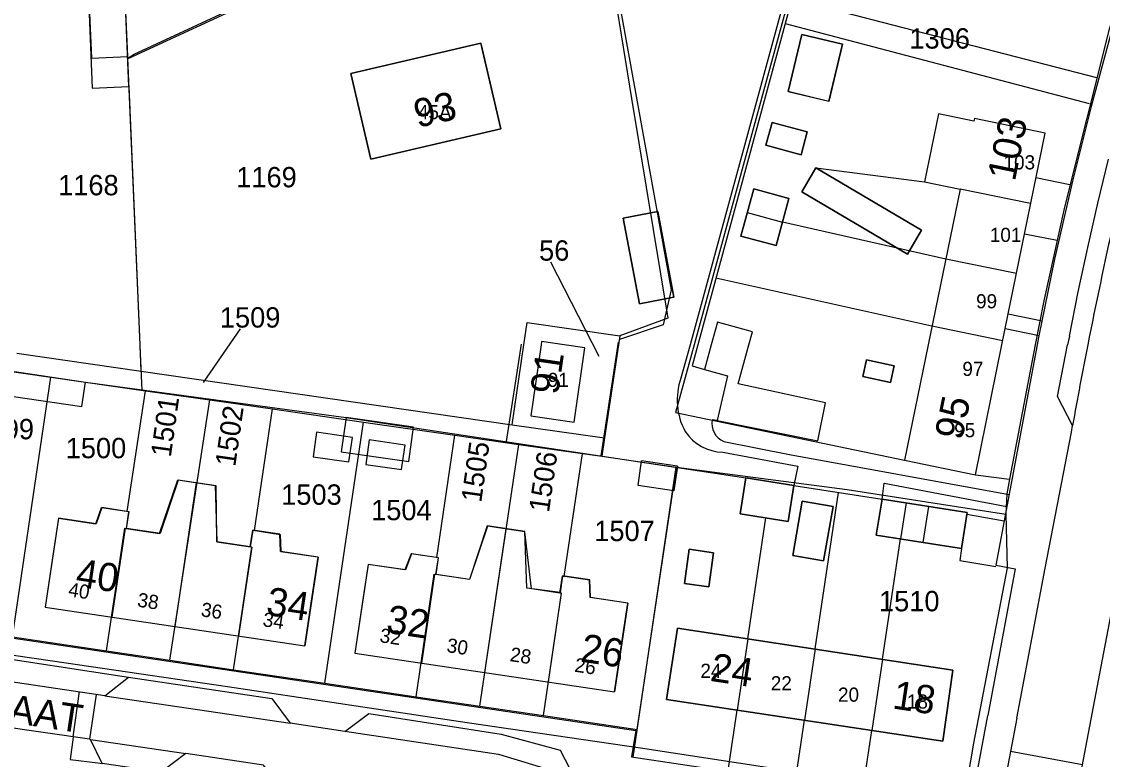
# Model space of a CAD drawing. Extents: x 148816 to 151297, y 399515 to 402500.
# Drawn here: x 149872.3 to 149967.9, y 400463.3 to 400528.6 of the extents above; entities that cross this region are included whole.
import ezdxf

# ---------------------------------------------------------------- set-up
doc = ezdxf.new("R2010")
doc.units = 0
for name, color, linetype in [('B01 Hoofdgebouw  [D] Norm', 7, 'Continuous'), ('B01 Hoofdgebouw  [T] Norm', 7, 'Continuous'), ('B01 hoofgebouw', 7, 'Continuous'), ('B02 Bijgebouw  [D] Norm', 7, 'Continuous'), ('B02 Bijgebouw  [T] Norm', 7, 'Continuous'), ('B07 Tussenmuur  [D] Norm', 7, 'Continuous'), ('G01 perceelsgrens', 7, 'Continuous'), ('T04 Haag heg  [D] Gem', 7, 'Continuous'), ('V00 Kant verharding algemeen  [T] Norm', 7, 'Continuous'), ('V00 Kant verharding algemeen secundair  [T] Gem', 7, 'Continuous'), ('Z01 perceelnummer', 7, 'Continuous'), ('Z02 huisnummer', 7, 'Continuous'), ('Z02 Huisnummer  [Tekst] Norm', 7, 'Continuous'), ('Z06 straatnaam', 7, 'Continuous')]:
    doc.layers.add(name, color=color, linetype=linetype)

msp = doc.modelspace()

# ---------------------------------------------------------------- linework, layer by layer
at = {"layer": 'B01 Hoofdgebouw  [D] Norm'}
for p, q in [((149877.985, 400536.359), (149878.567, 400522.694)), ((149881.807, 400522.832), (149881.243, 400536.03)), ((149878.567, 400522.694), (149881.807, 400522.832))]:
    msp.add_line(p, q, dxfattribs=at)
at = {"layer": 'B01 Hoofdgebouw  [T] Norm'}
for p, q in [((149940.11, 400522.39), (149941.33, 400527.45)), ((149941.33, 400527.45), (149944.93, 400526.59)), ((149912.92, 400526.67), (149901.44, 400524)), ((149913.07, 400526.03), (149912.92, 400526.67)), ((149914.69, 400519.09), (149913.07, 400526.03)), ((149944.93, 400526.59), (149943.71, 400521.53)), ((149901.44, 400524), (149903.19, 400516.41)), ((149943.71, 400521.53), (149940.11, 400522.39)), ((149953.4, 400520.42), (149952.17, 400514.41)), ((149956.53, 400519.78), (149953.4, 400520.42)), ((149938.13, 400517.65), (149938.69, 400519.67)), ((149938.69, 400519.67), (149941.8, 400518.82)), ((149956.58, 400520), (149956.53, 400519.78)), ((149962.83, 400518.73), (149956.58, 400520)), ((149903.19, 400516.41), (149914.69, 400519.09)), ((149941.8, 400518.82), (149941.25, 400516.8)), ((149959.01, 400500), (149962.83, 400518.73)), ((149941.25, 400516.8), (149938.13, 400517.65)), ((149941.32, 400513.54), (149942.57, 400515.66)), ((149942.57, 400515.66), (149951.91, 400510.14)), ((149935.92, 400509.62), (149937.06, 400513.78)), ((149937.06, 400513.78), (149940.18, 400512.93)), ((149950.66, 400508.02), (149941.32, 400513.54)), ((149952.17, 400514.41), (149955.31, 400513.77)), ((149955.31, 400513.77), (149952.49, 400500)), ((149940.18, 400512.93), (149939.04, 400508.77)), ((149925.52, 400511.21), (149928.57, 400511.78)), ((149928.57, 400511.78), (149929.99, 400504.22)), ((149926.95, 400503.63), (149925.52, 400511.21)), ((149951.91, 400510.14), (149950.66, 400508.02)), ((149939.04, 400508.77), (149935.92, 400509.62)), ((149929.99, 400504.22), (149926.95, 400503.63)), ((149933.86, 400502), (149933.31, 400500)), ((149936.96, 400501.14), (149933.86, 400502)), ((149936.64, 400500), (149936.96, 400501.14)), ((149918.3, 400500.29), (149918.255, 400500)), ((149920.29, 400500), (149918.3, 400500.29)), ((149918.255, 400500), (149917.34, 400493.71)), ((149922.14, 400499.73), (149920.29, 400500)), ((149921.18, 400493.15), (149922.14, 400499.73)), ((149933.305, 400500), (149932.7, 400497.81)), ((149935.69, 400496.55), (149936.645, 400500)), ((149952.49, 400500), (149950.4, 400489.79)), ((149956.67, 400488.51), (149959.01, 400500)), ((149946.71, 400497.2), (149947.03, 400498.67)), ((149947.03, 400498.67), (149949.48, 400498.14)), ((149932.7, 400497.81), (149934.75, 400497.27)), ((149949.48, 400498.14), (149949.16, 400496.67)), ((149934.75, 400497.27), (149933.83, 400493.3)), ((149943.42, 400494.88), (149935.69, 400496.55)), ((149949.16, 400496.67), (149946.71, 400497.2)), ((149942.74, 400491.5), (149943.42, 400494.88)), ((149917.34, 400493.71), (149921.18, 400493.15)), ((149933.83, 400493.3), (149942.74, 400491.5)), ((149926.831, 400487.563), (149927.153, 400489.739)), ((149930.319, 400489.271), (149927.153, 400489.739)), ((149950.4, 400489.79), (149956.67, 400488.51)), ((149930.319, 400489.271), (149929.997, 400487.095)), ((149884.52, 400483.331), (149886.116, 400488.064)), ((149886.116, 400488.064), (149889.438, 400487.554)), ((149935.86, 400485.06), (149936.36, 400488.24)), ((149936.36, 400488.24), (149940.61, 400487.57)), ((149889.438, 400487.554), (149889.583, 400482.574)), ((149929.997, 400487.095), (149926.831, 400487.563)), ((149940.61, 400487.57), (149940.11, 400484.39)), ((149940.52, 400481.36), (149941.35, 400486.17)), ((149941.35, 400486.17), (149944.08, 400485.7)), ((149948.41, 400486.36), (149947.9, 400483.18)), ((149955.94, 400485.16), (149948.41, 400486.36)), ((149878.882, 400484.179), (149879.376, 400485.619)), ((149879.376, 400485.619), (149881.788, 400485.249)), ((149881.788, 400485.249), (149881.56, 400483.759)), ((149940.11, 400484.39), (149935.86, 400485.06)), ((149944.08, 400485.7), (149943.25, 400480.89)), ((149955.43, 400481.98), (149955.94, 400485.16)), ((149875.576, 400484.66), (149874.406, 400476.807)), ((149875.576, 400484.66), (149878.882, 400484.179)), ((149913.491, 400483.991), (149911.933, 400479.251)), ((149916.824, 400483.484), (149913.491, 400483.991)), ((149881.56, 400483.759), (149884.52, 400483.331)), ((149892.549, 400482.128), (149892.779, 400483.623)), ((149892.779, 400483.623), (149895.169, 400483.243)), ((149895.169, 400483.243), (149895.239, 400481.716)), ((149916.995, 400478.484), (149916.824, 400483.484)), ((149947.9, 400483.18), (149955.43, 400481.98)), ((149889.583, 400482.574), (149892.549, 400482.128)), ((149895.239, 400481.716), (149898.508, 400481.243)), ((149898.547, 400481.238), (149897.377, 400473.385)), ((149906.797, 400481.528), (149906.275, 400480.09)), ((149909.199, 400481.164), (149906.797, 400481.528)), ((149908.974, 400479.68), (149909.199, 400481.164)), ((149930.93, 400478.91), (149931.36, 400481.92)), ((149931.36, 400481.92), (149933.51, 400481.61)), ((149933.51, 400481.61), (149933.08, 400478.6)), ((149943.25, 400480.89), (149940.52, 400481.36)), ((149902.956, 400480.584), (149901.789, 400472.73)), ((149906.275, 400480.09), (149902.956, 400480.584)), ((149911.933, 400479.251), (149908.974, 400479.68)), ((149920.166, 400479.58), (149919.942, 400478.097)), ((149922.579, 400479.213), (149920.166, 400479.58)), ((149922.628, 400477.668), (149922.579, 400479.213)), ((149919.942, 400478.097), (149916.995, 400478.484)), ((149933.08, 400478.6), (149930.93, 400478.91)), ((149925.93, 400477.168), (149922.628, 400477.668)), ((149874.406, 400476.807), (149897.377, 400473.385)), ((149925.93, 400477.168), (149924.763, 400469.315)), ((149930.31, 400474.95), (149929.36, 400468.64)), ((149954.68, 400471.24), (149930.31, 400474.95)), ((149901.789, 400472.73), (149924.763, 400469.315)), ((149953.78, 400464.95), (149954.68, 400471.24)), ((149929.36, 400468.64), (149953.78, 400464.95))]:
    msp.add_line(p, q, dxfattribs=at)
at = {"layer": 'B01 hoofgebouw'}
for points in [[(149863.38, 400544.34), (149863.573, 400540.007), (149867.376, 400540.171), (149867.549, 400536.168), (149878, 400536.619), (149878.485, 400525.359), (149881.7, 400525.498), (149881.24, 400536.03)], [(149941.33, 400527.45), (149940.11, 400522.39), (149943.71, 400521.531), (149944.93, 400526.59), (149941.33, 400527.45)], [(149914.69, 400519.09), (149903.19, 400516.41), (149901.44, 400524), (149912.92, 400526.67), (149914.69, 400519.09)], [(149959.012, 400500), (149962.83, 400518.73), (149956.58, 400520.001), (149956.53, 400519.78), (149953.4, 400520.42), (149952.17, 400514.41), (149955.31, 400513.77), (149952.491, 400500)], [(149938.69, 400519.67), (149938.13, 400517.651), (149941.25, 400516.8), (149941.8, 400518.82), (149938.69, 400519.67)], [(149942.57, 400515.66), (149941.32, 400513.54), (149950.66, 400508.02), (149951.91, 400510.14), (149942.57, 400515.66)], [(149940.18, 400512.931), (149937.06, 400513.78), (149935.92, 400509.62), (149939.04, 400508.77), (149940.18, 400512.931)], [(149925.52, 400511.21), (149926.95, 400503.63), (149929.99, 400504.22), (149928.57, 400511.78), (149925.52, 400511.21)], [(149936.645, 400500), (149936.96, 400501.14), (149933.86, 400502), (149933.306, 400500)], [(149918.3, 400500.29), (149918.258, 400500)], [(149920.289, 400500), (149918.3, 400500.29)], [(149918.258, 400500), (149917.34, 400493.71), (149921.18, 400493.15), (149922.14, 400499.73), (149920.289, 400500)], [(149932.7, 400497.81), (149934.75, 400497.27), (149933.83, 400493.3), (149942.74, 400491.5), (149943.42, 400494.88), (149935.69, 400496.55), (149936.645, 400500)], [(149933.306, 400500), (149932.7, 400497.81)], [(149950.4, 400489.79), (149956.67, 400488.51), (149959.012, 400500)], [(149952.491, 400500), (149950.4, 400489.79)], [(149949.16, 400496.67), (149949.48, 400498.14), (149947.03, 400498.67), (149946.71, 400497.2), (149949.16, 400496.67)], [(149901.01, 400493.56), (149900.58, 400490.53), (149906.55, 400489.68), (149906.98, 400492.71), (149901.01, 400493.56)], [(149898.114, 400478.33), (149898.547, 400481.238), (149895.214, 400481.735), (149895.158, 400483.26), (149892.755, 400483.618), (149892.534, 400482.134), (149889.566, 400482.576), (149889.512, 400487.538), (149886.149, 400488.039), (149884.557, 400483.322), (149881.59, 400483.764), (149881.811, 400485.247), (149879.407, 400485.606), (149878.909, 400484.163), (149875.576, 400484.66), (149875.143, 400481.752)], [(149936.36, 400488.24), (149935.86, 400485.06), (149940.11, 400484.39), (149940.61, 400487.57), (149936.36, 400488.24)], [(149943.25, 400480.89), (149944.08, 400485.7), (149941.35, 400486.17), (149940.52, 400481.36), (149943.25, 400480.89)], [(149948.41, 400486.36), (149955.94, 400485.16), (149955.913, 400484.99), (149955.43, 400481.98), (149947.9, 400483.18), (149948.41, 400486.36)], [(149925.498, 400474.261), (149925.929, 400477.159), (149922.596, 400477.656), (149922.554, 400479.179), (149920.15, 400479.536), (149919.929, 400478.054), (149917.408, 400478.429), (149916.828, 400483.467), (149913.504, 400483.963), (149911.922, 400479.247), (149908.956, 400479.689), (149909.177, 400481.172), (149906.775, 400481.53), (149906.198, 400480.101), (149902.956, 400480.584), (149902.524, 400477.676)], [(149875.143, 400481.752), (149874.406, 400476.807), (149897.377, 400473.385), (149898.114, 400478.33)], [(149930.93, 400478.91), (149933.08, 400478.6), (149933.51, 400481.61), (149931.36, 400481.92), (149930.93, 400478.91)], [(149902.524, 400477.676), (149901.789, 400472.73), (149924.763, 400469.315), (149925.498, 400474.261)], [(149954.68, 400471.24), (149953.78, 400464.95), (149929.36, 400468.64), (149930.31, 400474.95), (149954.68, 400471.24)]]:
    msp.add_lwpolyline(points, dxfattribs=at)
at = {"layer": 'B02 Bijgebouw  [D] Norm'}
for p, q in [((149936.49, 400511.7), (149939.609, 400510.845)), ((149950.543, 400486.02), (149950.036, 400482.84)), ((149952.518, 400485.705), (149952.011, 400482.525))]:
    msp.add_line(p, q, dxfattribs=at)
at = {"layer": 'B02 Bijgebouw  [T] Norm'}
for p, q in [((149871.697, 400497.636), (149877.969, 400496.71)), ((149877.648, 400494.534), (149877.969, 400496.71)), ((149871.376, 400495.46), (149877.648, 400494.534))]:
    msp.add_line(p, q, dxfattribs=at)
for points in [[(149898.089, 400490.097), (149901.261, 400489.642), (149901.573, 400491.814), (149898.401, 400492.269)], [(149902.755, 400489.425), (149905.927, 400488.97), (149906.239, 400491.142), (149903.067, 400491.597)]]:
    msp.add_lwpolyline(points, close=True, dxfattribs=at)
at = {"layer": 'B07 Tussenmuur  [D] Norm'}
for p, q in [((149961.558, 400512.496), (149955.31, 400513.77)), ((149961.558, 400512.496), (149955.31, 400513.77)), ((149960.295, 400506.299), (149954.041, 400507.575)), ((149960.295, 400506.299), (149954.041, 400507.575)), ((149959.083, 400500.36), (149952.825, 400501.636)), ((149959.083, 400500.36), (149952.825, 400501.636)), ((149885.888, 400475.096), (149887.785, 400487.801)), ((149885.888, 400475.096), (149887.785, 400487.801)), ((149881.461, 400483.783), (149880.291, 400475.93)), ((149881.461, 400483.783), (149880.291, 400475.93)), ((149913.274, 400471.023), (149915.166, 400483.731)), ((149913.274, 400471.023), (149915.166, 400483.731)), ((149892.661, 400482.114), (149891.491, 400474.261)), ((149892.661, 400482.114), (149891.491, 400474.261)), ((149908.841, 400479.709), (149907.674, 400471.855)), ((149908.841, 400479.709), (149907.674, 400471.855)), ((149920.044, 400478.042), (149918.877, 400470.189)), ((149920.044, 400478.042), (149918.877, 400470.189)), ((149936.558, 400474.008), (149935.608, 400467.698)), ((149936.558, 400474.008), (149935.608, 400467.698)), ((149942.511, 400473.112), (149941.561, 400466.802)), ((149942.511, 400473.112), (149941.561, 400466.802)), ((149948.464, 400472.216), (149947.514, 400465.906)), ((149948.464, 400472.216), (149947.514, 400465.906))]:
    msp.add_line(p, q, dxfattribs=at)
at = {"layer": 'G01 perceelsgrens'}
for points in [[(149986.226, 400577.343), (149983.719, 400570.161), (149982.506, 400569.155), (149978.527, 400557.622), (149972.637, 400540.551), (149968.49, 400527.91), (149964.54, 400512.16), (149962.71, 400503.901), (149961.963, 400500)], [(149950.12, 400567.185), (149946.373, 400553.715), (149941.905, 400537.01), (149931.789, 400500)], [(149881.707, 400525.348), (149881.03, 400541.02), (149880.033, 400563.188)], [(149922.78, 400544.586), (149924.057, 400535.414), (149926.262, 400521.787), (149929.479, 400502.344), (149925.231, 400500.784)], [(149881.707, 400525.348), (149882.279, 400525.695), (149893.48, 400530.92)], [(149882.786, 400500), (149881.707, 400525.348)], [(149916.731, 400500), (149917.023, 400501.981), (149925.231, 400500.784)], [(149925.231, 400500.784), (149925.113, 400500)], [(149871.88, 400499.271), (149882.885, 400497.68)], [(149882.885, 400497.68), (149882.786, 400500)], [(149915.69, 400492.94), (149916.731, 400500)], [(149925.113, 400500), (149923.876, 400491.777)], [(149931.789, 400500), (149930.156, 400494.027), (149950.4, 400489.79), (149956.67, 400488.51), (149959.691, 400488.135)], [(149961.963, 400500), (149959.691, 400488.135)], [(149866.522, 400498.349), (149874.894, 400497.146)], [(149882.885, 400497.68), (149915.69, 400492.94)], [(149871.494, 400474.168), (149874.894, 400497.146)], [(149874.894, 400497.146), (149883.259, 400495.943)], [(149879.818, 400472.935), (149881.441, 400483.786), (149881.59, 400483.764), (149881.811, 400485.247), (149881.662, 400485.27), (149883.259, 400495.943)], [(149883.259, 400495.943), (149888.952, 400495.125)], [(149885.433, 400472.104), (149888.952, 400495.125)], [(149888.952, 400495.125), (149894.514, 400494.326)], [(149891.056, 400471.272), (149892.682, 400482.112), (149892.534, 400482.134), (149892.755, 400483.618), (149892.903, 400483.596), (149894.514, 400494.326)], [(149894.514, 400494.326), (149902.554, 400493.171)], [(149899.145, 400470.074), (149902.554, 400493.171)], [(149902.554, 400493.171), (149910.63, 400492.009)], [(149915.69, 400492.94), (149923.876, 400491.777)], [(149907.203, 400468.881), (149908.808, 400479.712), (149908.956, 400479.689), (149909.177, 400481.172), (149909.029, 400481.194), (149910.63, 400492.009)], [(149910.63, 400492.009), (149916.287, 400491.196)], [(149923.876, 400491.777), (149923.629, 400490.141)], [(149912.845, 400468.046), (149916.287, 400491.196)], [(149916.287, 400491.196), (149921.912, 400490.388)], [(149918.47, 400467.213), (149920.077, 400478.031), (149919.929, 400478.054), (149920.15, 400479.536), (149920.298, 400479.514), (149921.912, 400490.388)], [(149921.912, 400490.388), (149923.629, 400490.141)], [(149923.629, 400490.141), (149930.243, 400489.191)], [(149918.47, 400467.213), (149926.761, 400465.986), (149930.243, 400489.191)], [(149930.243, 400489.191), (149945.334, 400487.217), (149959.368, 400485.029)], [(149959.691, 400488.135), (149959.45, 400486.81), (149959.368, 400485.029)], [(149788.629, 400486.407), (149788.994, 400485.961), (149789.488, 400485.356), (149791.97, 400484.291), (149794.98, 400483.882), (149816.674, 400480.69), (149848.673, 400475.899), (149875.035, 400472.064), (149890.511, 400469.792), (149911.733, 400466.607), (149927.062, 400464.372), (149944.375, 400461.703), (149955.709, 400460.082)], [(149959.368, 400485.029), (149959.474, 400480.267), (149956.5, 400464.791), (149955.709, 400460.082)], [(149871.494, 400474.168), (149879.818, 400472.935)], [(149879.818, 400472.935), (149885.433, 400472.104)], [(149885.433, 400472.104), (149891.056, 400471.272)], [(149891.056, 400471.272), (149899.145, 400470.074)], [(149899.145, 400470.074), (149907.203, 400468.881)], [(149907.203, 400468.881), (149912.845, 400468.046)], [(149912.845, 400468.046), (149918.47, 400467.213)]]:
    msp.add_lwpolyline(points, dxfattribs=at)
at = {"layer": 'T04 Haag heg  [D] Gem'}
for p, q in [((149922.65, 400544.191), (149881.702, 400525.293)), ((149881.807, 400522.832), (149882.771, 400500)), ((149942.57, 400515.66), (149952.17, 400514.41)), ((149962.026, 400514.786), (149965.024, 400514.174)), ((149954.041, 400507.575), (149939.609, 400510.845)), ((149961.014, 400509.828), (149963.893, 400509.241)), ((149952.825, 400501.636), (149933.723, 400505.888)), ((149959.566, 400502.726), (149962.561, 400502.115)), ((149959.305, 400501.445), (149962.3, 400500.833)), ((149923.586, 400490.183), (149925.115, 400500.233)), ((149882.776, 400499.875), (149882.941, 400495.973)), ((149915.206, 400491.459), (149916.513, 400500.051)), ((149877.969, 400496.71), (149901.01, 400493.56)), ((149901.01, 400493.56), (149936.36, 400488.24)), ((149926.408, 400463.552), (149930.2, 400489.177)), ((149942.511, 400473.112), (149944.56, 400486.957)), ((149936.558, 400474.008), (149938.14, 400484.701)), ((149948.464, 400472.216), (149950.036, 400482.84)), ((149934.817, 400462.352), (149935.608, 400467.698)), ((149940.772, 400461.47), (149941.561, 400466.802)), ((149946.727, 400460.589), (149947.514, 400465.906))]:
    msp.add_line(p, q, dxfattribs=at)
msp.add_lwpolyline([(149921.131, 400588.415), (149921.438, 400575.567), (149922.65, 400544.191), (149929.771, 400504.865), (149929.046, 400501.761), (149925.202, 400500.473)], dxfattribs=at)
at = {"layer": 'V00 Kant verharding algemeen  [T] Norm'}
for p, q in [((149949.66, 400566.75), (149931.44, 400500)), ((149940.436, 400530.621), (149967.367, 400523.636)), ((149940.09, 400529.28), (149932.12, 400500)), ((149939.853, 400528.408), (149966.747, 400521.349)), ((149962.26, 400500.636), (149962.141, 400500)), ((149964.979, 400500.773), (149964.829, 400500)), ((149931.44, 400500), (149930.63, 400497.04)), ((149932.115, 400500), (149931.61, 400498.14)), ((149931.61, 400498.14), (149932.7, 400497.81)), ((149933.83, 400493.3), (149933.38, 400493.38)), ((149934.41, 400491.45), (149940.22, 400490.31)), ((149934.33, 400490.5), (149940.98, 400489.27)), ((149940.22, 400490.31), (149959.662, 400486.771)), ((149940.98, 400489.27), (149940.61, 400487.57)), ((149948.41, 400486.36), (149948.59, 400487.77)), ((149948.59, 400487.77), (149959.46, 400485.692)), ((149940.61, 400487.57), (149948.41, 400486.36)), ((149959.217, 400484.396), (149955.91, 400484.99)), ((149955.43, 400481.98), (149955.28, 400480.93)), ((149955.28, 400480.93), (149958.472, 400480.407)), ((149879.661, 400468.976), (149896.051, 400466.538)), ((149878.409, 400465.105), (149886.845, 400463.857))]:
    msp.add_line(p, q, dxfattribs=at)
for points in [[(149968.676, 400527.626), (149966.908, 400521.068), (149965.252, 400514.479)], [(149966.602, 400508.616), (149967.494, 400512.525), (149968.436, 400516.422)], [(149965.252, 400514.479), (149963.673, 400507.575), (149962.26, 400500.636)], [(149964.979, 400500.773), (149965.764, 400504.7), (149966.602, 400508.616)], [(149962.141, 400500), (149958.491, 400480.523), (149960.177, 400480.198), (149957.782, 400467.212)], [(149960.342, 400466.979), (149961.314, 400472.121), (149962.855, 400480.25), (149965.16, 400492.286), (149965.258, 400492.853), (149963.943, 400495.424), (149964.829, 400500)], [(149963.176, 400447.335), (149963.509, 400449.07), (149967.926, 400472.176), (149971.58, 400491.319), (149972.761, 400497.468)], [(149798.693, 400484.89), (149926.625, 400465.901), (149926.259, 400463.557)], [(149868.257, 400472.668), (149881.778, 400470.604)], [(149879.661, 400468.976), (149871.938, 400470.125), (149866.875, 400470.868)], [(149879.661, 400468.976), (149881.775, 400470.607), (149894.431, 400468.72), (149896.051, 400466.538)], [(149900.89, 400465.818), (149903.025, 400467.392), (149914.73, 400465.581), (149919.941, 400464.151), (149921.177, 400461.77)], [(149926.264, 400463.574), (149953.442, 400459.499), (149956.872, 400462.491), (149957.782, 400467.212)], [(149960.342, 400466.979), (149959.204, 400461.094)], [(149878.316, 400465.119), (149870.298, 400466.288)], [(149900.89, 400465.818), (149896.051, 400466.538)], [(149900.908, 400465.832), (149914.495, 400463.794), (149921.177, 400461.77)], [(149876.874, 400465.312), (149876.598, 400463.341), (149879.041, 400463.037)], [(149879.041, 400463.037), (149879.431, 400462.988), (149878.409, 400465.105)], [(149927.196, 400455.732), (149913.663, 400459.876), (149903.33, 400461.405), (149901.095, 400459.772), (149895.388, 400460.626), (149893.709, 400462.84), (149886.845, 400463.857), (149884.662, 400462.216), (149879.431, 400462.988)], [(149966.156, 400462.871), (149959.776, 400464.046)]]:
    msp.add_lwpolyline(points, dxfattribs=at)
for centre, radius, start, end in [((149936.027, 400495.105), 5.733, 160.27446, 208.95073), ((149935.143, 400493.081), 1.788, 170.37888, 245.7969), ((149934.453, 400494.65), 4.151, 213.96925, 268.30321)]:
    msp.add_arc(centre, radius, start, end, dxfattribs=at)
at = {"layer": 'V00 Kant verharding algemeen secundair  [T] Gem'}
for points in [[(149876.881, 400465.329), (149877.441, 400469.335)], [(149878.909, 400469.09), (149878.316, 400465.119)]]:
    msp.add_lwpolyline(points, dxfattribs=at)
for start, end in [(167.26374, 168.84609), (168.84609, 169.87836)]:
    msp.add_arc((150362.45, 400421.952), 403.465, start, end, dxfattribs=at)
at = {"layer": 'Z01 perceelnummer'}
for points in [[(149919.08, 400507.341), (149923.375, 400498.985)], [(149891.654, 400501.425), (149888.375, 400496.655)]]:
    msp.add_lwpolyline(points, dxfattribs=at)

# ---------------------------------------------------------------- texts
for s, p in [('1306', (149950.833, 400526.193)), ('1169', (149891.296, 400513.926)), ('1168', (149875.542, 400513.222)), ('56', (149918.08, 400507.441)), ('1509', (149889.848, 400501.525)), ('1499', (149868.058, 400491.648)), ('1500', (149876.213, 400489.971)), ('1503', (149895.27, 400485.859)), ('1504', (149903.226, 400484.493)), ('1507', (149922.96, 400482.646)), ('1510', (149948.143, 400476.437))]:
    msp.add_text(s, height=1.8, dxfattribs=at).set_placement(p)
for s, rotation, p in [('1501', 81.90251, (149885.504, 400490.004)), ('1502', 81.85361, (149891.206, 400489.174)), ('1505', 81.95094, (149912.963, 400486.01)), ('1506', 81.82906, (149918.953, 400485.122))]:
    msp.add_text(s, height=1.8, rotation=rotation, dxfattribs=at).set_placement(p)
at = {"layer": 'Z02 huisnummer'}
for s, rotation, p in [('93', 13.11914, (149907.334, 400519.173)), ('103', 78.46538, (149960.16, 400514.392)), ('91', 81.72411, (149919.756, 400495.52)), ('95', 78.46538, (149955.498, 400491.522)), ('40', 351.54574, (149877.013, 400478.643)), ('34', 351.54574, (149893.863, 400476.133)), ('32', 351.54574, (149904.48, 400474.554)), ('26', 351.54574, (149921.664, 400471.999)), ('24', 351.43241, (149933.135, 400470.294)), ('18', 351.43241, (149949.256, 400467.858))]:
    msp.add_text(s, height=2.5, rotation=rotation, dxfattribs=at).set_placement(p)
at = {"layer": 'Z02 Huisnummer  [Tekst] Norm'}
for s, p in [('45A', (149907.367, 400519.947)), ('103', (149959.16, 400515.51)), ('101', (149957.947, 400509.096)), ('99', (149956.733, 400503.226)), ('97', (149955.519, 400497.247)), ('91', (149918.853, 400496.277)), ('95', (149954.795, 400491.83)), ('24', (149932.35, 400470.55)), ('22', (149938.575, 400469.451)), ('20', (149944.521, 400468.444)), ('18', (149950.612, 400467.835))]:
    msp.add_text(s, height=1.25, dxfattribs=at).set_placement(p)
for s, p in [('40', (149876.385, 400477.771)), ('38', (149882.496, 400476.86)), ('36', (149888.115, 400476.008)), ('34', (149893.586, 400475.128)), ('32', (149903.929, 400473.715)), ('30', (149909.853, 400472.84)), ('28', (149915.447, 400472.04)), ('26', (149921.167, 400471.104))]:
    msp.add_text(s, height=1.25, rotation=351.45658, dxfattribs=at).set_placement(p)
at = {"layer": 'Z06 straatnaam'}
msp.add_text('DUFOURSTRAAT', height=2.5, rotation=351.37577, dxfattribs=at).set_placement((149850.332, 400469.778))

doc.saveas('drawing.dxf')
